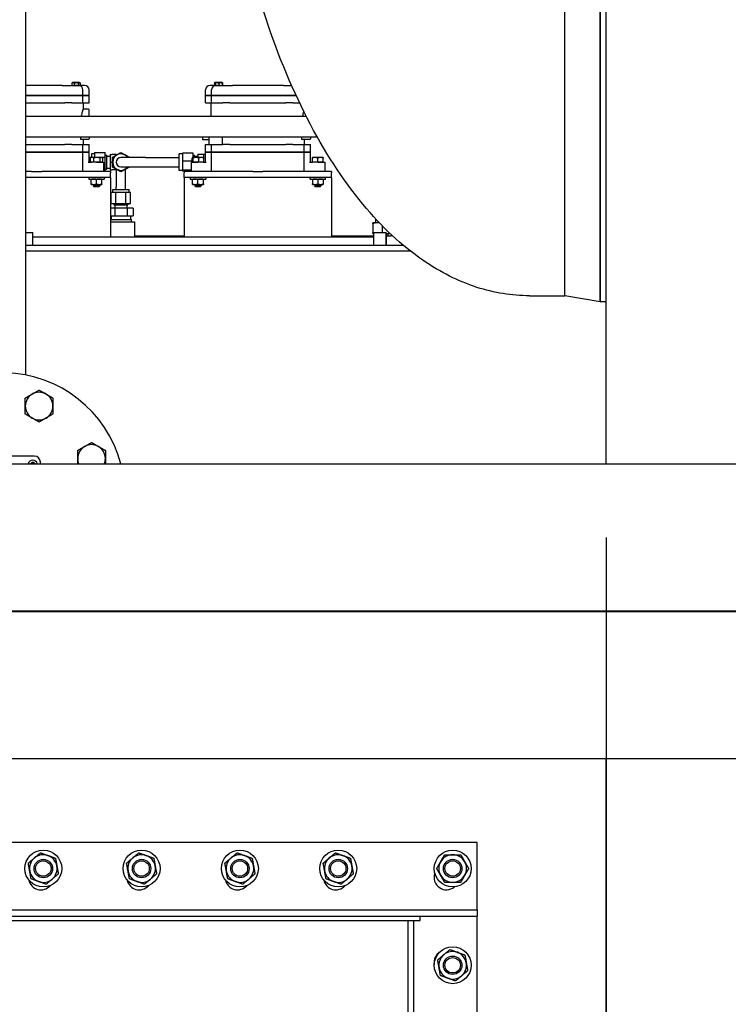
# Model space of a CAD drawing. Header units: inches. Extents: x 36 to 1719, y -84 to 1122.
# Tile 486 of 558: x 704 to 733, y 819 to 859. Entities that reach past the tile are written whole.
import ezdxf

# ---------------------------------------------------------------- set-up
doc = ezdxf.new("R2010")
doc.units = ezdxf.units.IN
doc.header["$LTSCALE"] = 48
doc.header["$MEASUREMENT"] = 0
doc.layers.add('Dimension (ANSI)', color=7, linetype='Continuous', lineweight=25)
doc.layers.add('Visible (ANSI)', color=7, linetype='Continuous', lineweight=30)
doc.styles.add('Note Text (ANSI)', font='tahoma.ttf')
doc.dimstyles.new('Architectural (ANSI)', dxfattribs={"dimscale": 48, "dimtxt": 0.125, "dimasz": 0.098425, "dimexe": 0.125, "dimexo": 0.0625, "dimgap": 0.031496, "dimtad": 0, "dimtih": 1, "dimtoh": 1, "dimdec": 4, "dimrnd": 1e-08, "dimzin": 3, "dimdsep": 46, "dimlunit": 4, "dimtxsty": 'Note Text (ANSI)', "dimcen": 0.09, "dimdle": 0.393701, "dimclrd": 256, "dimclre": 256, "dimclrt": 256, "dimadec": 0, "dimazin": 3, "dimtfac": 0.96, "dimtofl": 0, "dimtmove": 0, "dimatfit": 3, "dimfxl": 1, "dimfrac": 2, "dimtolj": 1, "dimtzin": 12, "dimlwd": -1, "dimlwe": -1, "dimarcsym": 0})

# ---------------------------------------------------------------- blocks, each defined once
blk = doc.blocks.new('*D15')
at = {"layer": 'Defpoints', "color": 0, "transparency": 16777216}
for p in [(1046.918, 854.671), (727.918, 840.715), (1046.918, 743.531)]:
    blk.add_point(p, dxfattribs=at)
at = {"layer": 'Dimension (ANSI)', "transparency": 16777216}
for p, q in [((1046.918, 851.671), (1046.918, 737.531)), ((727.918, 837.715), (727.918, 737.531)), ((732.642, 743.531), (854.572, 743.531)), ((1042.193, 743.531), (878.263, 743.531))]:
    blk.add_line(p, q, dxfattribs=at)
for points in [[(732.642, 744.318), (732.642, 742.743), (727.918, 743.531)], [(1042.193, 744.318), (1042.193, 742.743), (1046.918, 743.531)]]:
    blk.add_solid(points, dxfattribs=at)
at = {"layer": 'Dimension (ANSI)', "transparency": 16777216, "insert": (856.084, 746.656), "char_height": 6, "attachment_point": 1, "style": 'Note Text (ANSI)'}
blk.add_mtext('\\A1;26\'-7"', dxfattribs=at)
blk = doc.blocks.new('*D22')
at = {"layer": 'Defpoints', "color": 0, "transparency": 16777216}
for p in [(690.014, 1004.053), (597.741, 757.491), (727.918, 757.491)]:
    blk.add_point(p, dxfattribs=at)
at = {"layer": 'Dimension (ANSI)', "transparency": 16777216}
for p, q in [((687.014, 1004.053), (591.741, 1004.053)), ((597.741, 999.328), (597.741, 903.572)), ((597.741, 762.216), (597.741, 892.973)), ((724.918, 757.491), (591.741, 757.491))]:
    blk.add_line(p, q, dxfattribs=at)
for points in [[(596.953, 999.328), (598.528, 999.328), (597.741, 1004.053)], [(596.953, 762.216), (598.528, 762.216), (597.741, 757.491)]]:
    blk.add_solid(points, dxfattribs=at)
at = {"layer": 'Dimension (ANSI)', "transparency": 16777216, "insert": (577.782, 902.06), "char_height": 6, "attachment_point": 1, "style": 'Note Text (ANSI)'}
blk.add_mtext('\\A1;20\'-6 9/16"', dxfattribs=at)

msp = doc.modelspace()

# ---------------------------------------------------------------- linework, layer by layer
at = {"layer": 'Visible (ANSI)'}
for p, q in [((727.91768, 840.7154), (727.91768, 898.4914)), ((727.66966, 897.3039), (727.66966, 847.3039)), ((727.66966, 847.3039), (727.66966, 897.3039)), ((726.23253, 847.5539), (726.23253, 897.0539)), ((726.23253, 847.5539), (726.23253, 897.0539)), ((704.28321, 859.9239), (704.28321, 844.33282)), ((705.78105, 856.1164), (704.28321, 856.1164)), ((705.78105, 856.1164), (706.17762, 856.1164)), ((706.17762, 856.20794), (706.17762, 856.1164)), ((706.17762, 856.1164), (706.27254, 856.1164)), ((706.19956, 856.2304), (706.18389, 856.21473)), ((706.22508, 856.2304), (706.19956, 856.2304)), ((706.35609, 856.2304), (706.22508, 856.2304)), ((706.27254, 856.20794), (706.27254, 856.1164)), ((706.27254, 856.1164), (706.43963, 856.1164)), ((706.4497, 856.11604), (706.27937, 856.11604)), ((706.47571, 856.2304), (706.35609, 856.2304)), ((706.43963, 856.20794), (706.43963, 856.1164)), ((706.43963, 856.1164), (706.51179, 856.1164)), ((706.48985, 856.2304), (706.47571, 856.2304)), ((706.48985, 856.2304), (706.50552, 856.21473)), ((706.51179, 856.20794), (706.51179, 856.1164)), ((706.69018, 856.1164), (706.51179, 856.1164)), ((711.98939, 856.1164), (711.79518, 856.1164)), ((711.97358, 856.20794), (711.97358, 856.1164)), ((711.99507, 856.22995), (711.97985, 856.21473)), ((711.98939, 856.20794), (711.98939, 856.1164)), ((711.98939, 856.1164), (712.00253, 856.1164)), ((711.99552, 856.2304), (711.99507, 856.22995)), ((711.99596, 856.2304), (711.99552, 856.2304)), ((712.07817, 856.2304), (711.99596, 856.2304)), ((712.00253, 856.20794), (712.00253, 856.1164)), ((712.00253, 856.1164), (712.1538, 856.1164)), ((712.20599, 856.11604), (712.03566, 856.11604)), ((712.22287, 856.2304), (712.07817, 856.2304)), ((712.1538, 856.20794), (712.1538, 856.1164)), ((712.1538, 856.1164), (712.29193, 856.1164)), ((712.28581, 856.2304), (712.22287, 856.2304)), ((712.28581, 856.2304), (712.28625, 856.22995)), ((712.28625, 856.22995), (712.30147, 856.21473)), ((712.29193, 856.20794), (712.29193, 856.1164)), ((712.29193, 856.1164), (712.70432, 856.1164)), ((712.30774, 856.20794), (712.30774, 856.1164)), ((714.78105, 856.1164), (712.70432, 856.1164)), ((714.78105, 856.1164), (715.11102, 856.1164)), ((705.88102, 855.7094), (704.28321, 855.7094)), ((704.28321, 855.6994), (705.88102, 855.6994)), ((705.88102, 855.7094), (706.16986, 855.7094)), ((706.16986, 855.6994), (705.88102, 855.6994)), ((706.6257, 855.7094), (706.16986, 855.7094)), ((706.16986, 855.6994), (706.6257, 855.6994)), ((706.6157, 855.6994), (706.6257, 855.7094)), ((706.6257, 855.7094), (706.6257, 855.9289)), ((706.87768, 855.7094), (706.6257, 855.7094)), ((706.6257, 855.6994), (706.87768, 855.6994)), ((706.6257, 855.3999), (706.6257, 855.6994)), ((706.86768, 855.6994), (706.87768, 855.7094)), ((706.87768, 855.7094), (706.87768, 855.9289)), ((706.87768, 855.3999), (706.87768, 855.6994)), ((711.60768, 855.7094), (711.60768, 855.9289)), ((711.85966, 855.7094), (711.60768, 855.7094)), ((711.61768, 855.6994), (711.60768, 855.7094)), ((711.60768, 855.6994), (711.85966, 855.6994)), ((711.60768, 855.3999), (711.60768, 855.6994)), ((711.85966, 855.7094), (711.85966, 855.9289)), ((712.3155, 855.7094), (711.85966, 855.7094)), ((711.86966, 855.6994), (711.85966, 855.7094)), ((711.85966, 855.6994), (712.3155, 855.6994)), ((711.85966, 855.3999), (711.85966, 855.6994)), ((712.3155, 855.7094), (712.60435, 855.7094)), ((712.60435, 855.6994), (712.3155, 855.6994)), ((714.88102, 855.7094), (712.60435, 855.7094)), ((712.60435, 855.6994), (714.88102, 855.6994)), ((714.88102, 855.7094), (715.16986, 855.7094)), ((715.16986, 855.6994), (714.88102, 855.6994)), ((715.29475, 855.7094), (715.16986, 855.7094)), ((715.16986, 855.6994), (715.29937, 855.6994)), ((704.28321, 855.3999), (705.88102, 855.3999)), ((706.16986, 855.3999), (705.88102, 855.3999)), ((706.16986, 855.3999), (706.6257, 855.3999)), ((706.6257, 855.3999), (706.87768, 855.3999)), ((706.64018, 855.1484), (706.64018, 855.3999)), ((711.60768, 855.3999), (711.85966, 855.3999)), ((711.84518, 854.8439), (711.84518, 855.3999)), ((711.85966, 855.3999), (712.3155, 855.3999)), ((712.60435, 855.3999), (712.3155, 855.3999)), ((712.60435, 855.3999), (714.88102, 855.3999)), ((715.16986, 855.3999), (714.88102, 855.3999)), ((715.16986, 855.3999), (715.44011, 855.3999)), ((715.71428, 854.8439), (704.28321, 854.8439)), ((706.84638, 855.1484), (706.64018, 855.1484)), ((706.87768, 854.8439), (706.87768, 855.1171)), ((716.16353, 854.0039), (704.28321, 854.0039)), ((706.5343, 853.9132), (706.5343, 854.0039)), ((706.87768, 854.0039), (706.87768, 853.9445)), ((711.49468, 854.0039), (711.49468, 853.89765)), ((711.74268, 854.0039), (711.74268, 853.7054)), ((712.29042, 854.0039), (712.29042, 853.7054)), ((715.5343, 853.9132), (715.5343, 854.0039)), ((715.87768, 854.0039), (715.87768, 853.9445)), ((704.28321, 853.7054), (705.88102, 853.7054)), ((706.16986, 853.7054), (705.88102, 853.7054)), ((706.16986, 853.7054), (706.6257, 853.7054)), ((706.84638, 853.9132), (706.5343, 853.9132)), ((706.6257, 853.7054), (706.87768, 853.7054)), ((706.6257, 853.4024), (706.6257, 853.7054)), ((706.64018, 853.7054), (706.64018, 853.9132)), ((706.87768, 853.4024), (706.87768, 853.7054)), ((711.74268, 853.89765), (711.49468, 853.89765)), ((711.60768, 853.7054), (711.74268, 853.7054)), ((711.60768, 853.4024), (711.60768, 853.7054)), ((711.74268, 853.7054), (711.85966, 853.7054)), ((711.85966, 853.7054), (712.3155, 853.7054)), ((711.85966, 853.4024), (711.85966, 853.7054)), ((712.60435, 853.7054), (712.3155, 853.7054)), ((712.60435, 853.7054), (714.88102, 853.7054)), ((715.16986, 853.7054), (714.88102, 853.7054)), ((715.16986, 853.7054), (715.6257, 853.7054)), ((715.84638, 853.9132), (715.5343, 853.9132)), ((715.6257, 853.7054), (715.87768, 853.7054)), ((715.6257, 853.4024), (715.6257, 853.7054)), ((715.64018, 853.7054), (715.64018, 853.9132)), ((715.87768, 853.4024), (715.87768, 853.7054)), ((705.88102, 853.4024), (704.28321, 853.4024)), ((704.28321, 853.3924), (705.88102, 853.3924)), ((705.88102, 853.4024), (706.16986, 853.4024)), ((706.16986, 853.3924), (705.88102, 853.3924)), ((706.6257, 853.4024), (706.16986, 853.4024)), ((706.16986, 853.3924), (706.6257, 853.3924)), ((706.6157, 853.3924), (706.6257, 853.4024)), ((706.87768, 853.4024), (706.6257, 853.4024)), ((706.6257, 853.3924), (706.87768, 853.3924)), ((706.6257, 852.6164), (706.6257, 853.3924)), ((706.86768, 853.3924), (706.87768, 853.4024)), ((706.87768, 852.9914), (706.87768, 853.3924)), ((706.96031, 853.1789), (706.87768, 853.1789)), ((706.96118, 853.1794), (706.93575, 853.16472)), ((706.99784, 853.1794), (706.96118, 853.1794)), ((706.96768, 853.3254), (706.96768, 853.1794)), ((707.09367, 853.3254), (706.96768, 853.3254)), ((707.19406, 853.1794), (706.99784, 853.1794)), ((707.09367, 853.38861), (707.09367, 853.19001)), ((707.09367, 853.38861), (707.53068, 853.38861)), ((707.09367, 853.19001), (707.09367, 853.1794)), ((707.09367, 853.19001), (707.53068, 853.19001)), ((707.3764, 853.1794), (707.19406, 853.1794)), ((707.39918, 853.1794), (707.3764, 853.1794)), ((707.39918, 853.1794), (707.42461, 853.16472)), ((707.53068, 853.19001), (707.53068, 853.38861)), ((707.53068, 853.272), (707.58973, 853.272)), ((707.53068, 852.79279), (707.53068, 853.19001)), ((707.58973, 852.7108), (707.58973, 853.272)), ((707.58973, 853.2389), (707.72752, 853.2389)), ((707.72752, 853.304), (707.79688, 853.304)), ((707.72752, 853.304), (707.72752, 852.9914)), ((707.9872, 853.304), (707.79688, 853.304)), ((707.82368, 853.19001), (708.16768, 853.38861)), ((707.82368, 852.79279), (707.82368, 853.19001)), ((707.97025, 853.27462), (707.9872, 853.304)), ((707.9872, 853.304), (708.02112, 853.304)), ((708.16768, 853.38861), (708.51168, 853.19001)), ((709.16768, 853.1789), (708.16768, 853.1789)), ((708.31425, 853.304), (708.34816, 853.304)), ((708.34816, 853.304), (708.36512, 853.27462)), ((708.51168, 853.19001), (708.51168, 853.1789)), ((709.16768, 853.1789), (710.54268, 853.1789)), ((710.54268, 852.6574), (710.54268, 853.3254)), ((710.66867, 853.3254), (710.54268, 853.3254)), ((711.10568, 853.35319), (710.66867, 853.35319)), ((710.66867, 853.35319), (710.66867, 853.0303)), ((711.08618, 853.1794), (711.08366, 853.17795)), ((711.08867, 853.1794), (711.08618, 853.1794)), ((711.22544, 853.1794), (711.08867, 853.1794)), ((711.10568, 853.1794), (711.10568, 853.35319)), ((711.10568, 853.272), (711.16473, 853.272)), ((711.16473, 853.1794), (711.16473, 853.272)), ((711.16473, 853.2389), (711.30252, 853.2389)), ((711.44196, 853.1794), (711.22544, 853.1794)), ((711.30252, 853.32006), (711.54268, 853.32006)), ((711.30252, 853.32006), (711.30252, 853.1794)), ((711.52418, 853.1794), (711.44196, 853.1794)), ((711.52418, 853.1794), (711.5267, 853.17795)), ((711.54268, 853.02674), (711.54268, 853.32006)), ((711.60768, 853.3039), (711.54268, 853.3039)), ((711.85966, 853.4024), (711.60768, 853.4024)), ((711.61768, 853.3924), (711.60768, 853.4024)), ((711.60768, 853.3924), (711.85966, 853.3924)), ((711.60768, 852.9914), (711.60768, 853.3924)), ((712.3155, 853.4024), (711.85966, 853.4024)), ((711.86966, 853.3924), (711.85966, 853.4024)), ((711.85966, 853.3924), (712.3155, 853.3924)), ((711.85966, 852.6164), (711.85966, 853.3924)), ((712.3155, 853.4024), (712.60435, 853.4024)), ((712.60435, 853.3924), (712.3155, 853.3924)), ((714.88102, 853.4024), (712.60435, 853.4024)), ((712.60435, 853.3924), (714.88102, 853.3924)), ((714.88102, 853.4024), (715.16986, 853.4024)), ((715.16986, 853.3924), (714.88102, 853.3924)), ((715.6257, 853.4024), (715.16986, 853.4024)), ((715.16986, 853.3924), (715.6257, 853.3924)), ((715.6157, 853.3924), (715.6257, 853.4024)), ((715.87768, 853.4024), (715.6257, 853.4024)), ((715.6257, 853.3924), (715.87768, 853.3924)), ((715.6257, 852.6164), (715.6257, 853.3924)), ((715.86768, 853.3924), (715.87768, 853.4024)), ((715.87768, 852.9914), (715.87768, 853.3924)), ((716.07068, 853.1794), (715.96118, 853.1794)), ((716.28968, 853.1794), (716.07068, 853.1794)), ((716.39918, 853.1794), (716.28968, 853.1794)), ((706.8429, 852.9914), (706.96586, 852.9914)), ((706.92781, 852.9914), (706.92781, 853.15984)), ((706.99784, 852.9914), (706.92781, 852.9914)), ((706.96118, 852.9914), (706.96118, 852.9914)), ((707.18018, 852.9914), (706.96586, 852.9914)), ((707.06787, 852.9914), (706.99784, 852.9914)), ((707.06787, 852.9914), (707.06787, 853.15984)), ((707.19406, 852.9914), (707.06787, 852.9914)), ((707.18018, 852.9914), (707.46148, 852.9914)), ((707.32024, 852.9914), (707.19406, 852.9914)), ((707.32024, 852.9914), (707.32024, 853.15984)), ((707.3764, 852.9914), (707.32024, 852.9914)), ((707.43255, 852.9914), (707.3764, 852.9914)), ((707.39918, 852.9914), (707.39918, 852.9914)), ((707.43255, 852.9914), (707.43255, 853.15984)), ((707.46148, 852.9914), (707.46148, 852.6164)), ((707.46148, 852.79279), (707.53068, 852.79279)), ((707.53068, 852.6164), (707.53068, 852.79279)), ((707.72752, 852.9914), (707.72752, 852.6788)), ((707.72752, 852.9914), (707.79688, 852.9914)), ((707.80672, 852.9914), (707.79688, 852.9914)), ((707.80672, 852.9914), (707.82368, 853.02077)), ((707.82368, 852.96203), (707.80672, 852.9914)), ((708.16768, 852.59418), (707.82368, 852.79279)), ((708.16768, 852.8039), (709.16768, 852.8039)), ((708.51168, 852.79279), (708.16768, 852.59418)), ((708.51168, 852.8039), (708.51168, 852.79279)), ((709.16768, 852.8039), (710.54268, 852.8039)), ((711.06966, 853.0303), (710.66867, 853.0303)), ((710.66867, 853.0303), (710.66867, 852.6685)), ((711.02388, 852.9914), (711.30518, 852.9914)), ((711.02388, 852.9914), (711.02388, 852.6164)), ((711.06966, 852.9914), (711.06966, 853.15984)), ((711.08867, 852.9914), (711.06966, 852.9914)), ((711.08618, 852.9914), (711.08618, 852.9914)), ((711.10768, 852.9914), (711.08867, 852.9914)), ((711.10768, 852.9914), (711.10768, 853.15984)), ((711.22544, 852.9914), (711.10768, 852.9914)), ((711.34321, 852.9914), (711.22544, 852.9914)), ((711.5195, 852.9914), (711.30518, 852.9914)), ((711.34321, 852.9914), (711.34321, 853.15984)), ((711.44196, 852.9914), (711.34321, 852.9914)), ((711.5407, 852.9914), (711.44196, 852.9914)), ((711.5195, 852.9914), (711.64247, 852.9914)), ((711.52418, 852.9914), (711.52418, 852.9914)), ((711.5407, 852.9914), (711.5407, 853.15984)), ((711.5407, 853.02674), (711.54268, 853.02674)), ((711.54268, 852.9914), (711.54268, 853.02674)), ((715.8429, 852.9914), (715.96586, 852.9914)), ((715.96118, 852.9914), (715.96118, 853.15984)), ((716.07068, 852.9914), (715.96118, 852.9914)), ((715.96118, 852.9914), (715.96118, 852.9914)), ((716.18018, 852.9914), (715.96586, 852.9914)), ((716.18018, 852.9914), (716.07068, 852.9914)), ((716.18018, 852.9914), (716.18018, 853.15984)), ((716.18018, 852.9914), (716.46148, 852.9914)), ((716.28968, 852.9914), (716.18018, 852.9914)), ((716.39918, 852.9914), (716.28968, 852.9914)), ((716.39918, 852.9914), (716.39918, 853.15984)), ((716.39918, 852.9914), (716.39918, 852.9914)), ((716.46148, 852.9914), (716.46148, 852.6164)), ((704.53628, 852.6164), (704.28321, 852.6164)), ((707.74268, 852.3664), (704.28321, 852.3664)), ((704.53628, 852.6164), (704.94908, 852.6164)), ((707.74268, 852.6164), (704.94908, 852.6164)), ((706.86768, 852.3664), (706.86768, 852.3039)), ((707.49268, 852.3664), (707.49268, 852.3039)), ((707.53068, 852.7108), (707.58973, 852.7108)), ((707.58973, 852.7439), (707.72752, 852.7439)), ((707.72752, 852.6788), (707.79688, 852.6788)), ((707.74268, 852.6164), (707.74268, 852.5564)), ((707.74268, 852.3664), (707.74268, 852.5564)), ((707.74268, 852.3664), (707.74268, 851.9864)), ((707.9872, 852.6788), (707.79688, 852.6788)), ((707.9872, 852.6788), (707.97025, 852.70817)), ((707.98018, 852.6788), (707.98018, 851.9914)), ((708.02112, 852.6788), (707.9872, 852.6788)), ((708.34816, 852.6788), (708.31425, 852.6788)), ((708.36512, 852.70817), (708.34816, 852.6788)), ((708.35518, 851.9914), (708.35518, 852.69096)), ((710.66867, 852.6574), (710.54268, 852.6574)), ((711.02388, 852.6685), (710.66867, 852.6685)), ((710.66867, 852.6685), (710.66867, 852.6296)), ((711.02388, 852.6296), (710.66867, 852.6296)), ((713.53628, 852.6164), (710.74268, 852.6164)), ((710.74268, 852.6164), (710.74268, 852.5564)), ((710.74268, 852.3664), (710.74268, 852.5564)), ((716.74268, 852.3664), (710.74268, 852.3664)), ((710.74268, 852.3664), (710.74268, 851.9864)), ((710.99268, 852.3664), (710.99268, 852.3039)), ((711.61768, 852.3664), (711.61768, 852.3039)), ((713.53628, 852.6164), (713.94908, 852.6164)), ((716.74268, 852.6164), (713.94908, 852.6164)), ((715.86768, 852.3039), (715.86768, 852.3664)), ((716.49268, 852.3039), (716.49268, 852.3664)), ((716.74268, 852.6164), (716.74268, 852.5564)), ((716.74268, 852.3664), (716.74268, 852.5564)), ((716.74268, 852.3664), (716.74268, 851.9864)), ((706.86768, 852.3039), (707.49268, 852.3039)), ((706.96143, 852.10444), (706.96143, 852.28436)), ((706.96143, 852.0849), (707.07081, 852.0849)), ((707.05518, 852.0849), (707.05518, 852.02115)), ((707.05518, 852.02115), (707.30518, 852.02115)), ((707.08585, 851.9914), (707.05518, 852.02115)), ((707.07081, 852.0849), (707.28956, 852.0849)), ((707.27451, 851.9914), (707.08585, 851.9914)), ((707.18018, 852.10444), (707.18018, 852.28436)), ((707.27451, 851.9914), (707.30518, 852.02115)), ((707.28956, 852.0849), (707.39893, 852.0849)), ((707.30518, 852.0849), (707.30518, 852.02115)), ((707.39893, 852.10444), (707.39893, 852.28436)), ((707.74268, 851.9864), (707.74268, 849.9489)), ((707.98018, 851.8764), (707.98018, 851.9914)), ((708.35518, 851.8764), (708.35518, 851.9914)), ((710.74268, 851.9864), (710.74268, 849.9489)), ((710.99268, 852.3039), (711.61768, 852.3039)), ((711.08643, 852.10444), (711.08643, 852.28436)), ((711.08643, 852.0849), (711.19581, 852.0849)), ((711.18018, 852.0849), (711.18018, 852.02115)), ((711.18018, 852.02115), (711.43018, 852.02115)), ((711.21085, 851.9914), (711.18018, 852.02115)), ((711.19581, 852.0849), (711.41456, 852.0849)), ((711.39951, 851.9914), (711.21085, 851.9914)), ((711.30518, 852.10444), (711.30518, 852.28436)), ((711.39951, 851.9914), (711.43018, 852.02115)), ((711.41456, 852.0849), (711.52393, 852.0849)), ((711.43018, 852.0849), (711.43018, 852.02115)), ((711.52393, 852.10444), (711.52393, 852.28436)), ((715.86768, 852.3039), (716.49268, 852.3039)), ((715.96143, 852.28436), (715.96143, 852.10444)), ((715.96143, 852.0849), (716.07081, 852.0849)), ((716.05518, 852.0849), (716.05518, 852.02115)), ((716.05518, 852.02115), (716.30518, 852.02115)), ((716.08585, 851.9914), (716.05518, 852.02115)), ((716.07081, 852.0849), (716.28956, 852.0849)), ((716.27451, 851.9914), (716.08585, 851.9914)), ((716.18018, 852.28436), (716.18018, 852.10444)), ((716.27451, 851.9914), (716.30518, 852.02115)), ((716.28956, 852.0849), (716.39893, 852.0849)), ((716.30518, 852.0849), (716.30518, 852.02115)), ((716.39893, 852.28436), (716.39893, 852.10444)), ((716.74268, 851.9864), (716.74268, 849.9489)), ((707.77046, 851.3134), (707.77046, 851.75041)), ((707.96907, 851.75041), (707.77046, 851.75041)), ((707.83368, 851.8764), (708.50168, 851.8764)), ((707.83368, 851.75041), (707.83368, 851.8764)), ((707.96907, 851.3134), (707.96907, 851.75041)), ((708.36629, 851.75041), (707.96907, 851.75041)), ((708.5649, 851.75041), (708.36629, 851.75041)), ((708.36629, 851.3134), (708.36629, 851.75041)), ((708.50168, 851.75041), (708.50168, 851.8764)), ((708.5649, 851.3134), (708.5649, 851.75041)), ((707.77046, 851.3134), (707.96907, 851.3134)), ((707.88708, 851.3134), (707.88708, 851.25435)), ((707.88708, 851.25435), (708.44828, 851.25435)), ((707.92018, 851.25435), (707.92018, 851.11656)), ((707.96907, 851.3134), (708.36629, 851.3134)), ((708.36629, 851.3134), (708.5649, 851.3134)), ((708.41518, 851.25435), (708.41518, 851.11656)), ((708.44828, 851.3134), (708.44828, 851.25435)), ((707.91509, 851.11656), (707.74268, 851.11656)), ((707.74268, 850.8064), (707.91509, 850.8064)), ((707.77118, 850.8064), (707.77118, 850.6634)), ((707.91509, 851.11656), (707.91509, 850.8064)), ((708.42027, 851.11656), (707.91509, 851.11656)), ((707.91509, 850.8064), (708.42027, 850.8064)), ((708.42027, 851.11656), (708.42027, 850.8064)), ((708.67286, 851.11656), (708.42027, 851.11656)), ((708.42027, 850.8064), (708.67286, 850.8064)), ((708.56418, 850.8064), (708.56418, 850.6634)), ((708.67286, 851.11656), (708.67286, 850.8064)), ((707.74268, 850.6634), (708.59691, 850.6634)), ((707.74268, 850.5564), (708.72768, 850.5564)), ((708.59356, 850.5564), (708.59691, 850.6634)), ((708.72768, 850.5564), (708.72768, 849.9489)), ((718.60518, 850.5232), (718.41768, 850.5232)), ((718.41768, 850.4897), (718.41768, 850.11869)), ((718.54268, 850.5232), (718.54268, 850.67434)), ((718.68484, 850.5232), (718.60518, 850.5232)), ((718.79268, 850.41159), (718.79268, 850.1244)), ((704.28321, 850.1244), (704.58321, 850.1244)), ((704.58321, 849.6164), (704.58321, 850.1244)), ((708.72768, 849.9914), (710.74268, 849.9914)), ((716.74268, 849.9914), (718.46321, 849.9914)), ((718.41768, 850.0852), (718.46321, 850.0852)), ((718.46321, 849.6164), (718.46321, 850.1244)), ((718.46321, 850.1244), (718.96321, 850.1244)), ((718.96321, 849.6164), (718.96321, 850.1244)), ((718.97721, 849.9749), (718.96321, 850.1244)), ((718.96688, 850.0852), (718.98018, 850.0852)), ((718.97566, 849.9914), (719.16221, 849.9914)), ((718.97721, 849.6164), (718.97721, 849.9749)), ((719.16221, 849.9749), (718.97721, 849.9749)), ((718.98018, 850.0852), (719.12353, 850.0852)), ((719.01271, 850.1739), (719.01271, 850.19189)), ((719.0312, 850.1739), (719.01271, 850.1739)), ((719.03318, 850.17198), (719.01271, 850.1739)), ((719.04268, 849.9914), (719.04268, 850.0852)), ((719.16221, 850.04859), (719.16221, 849.9749)), ((704.28321, 849.6164), (719.64645, 849.6164)), ((704.58321, 849.9489), (718.46321, 849.9489)), ((719.95388, 849.3664), (704.28321, 849.3664)), ((724.79268, 847.5539), (726.23253, 847.5539)), ((727.66966, 847.3039), (726.23253, 847.5539)), ((727.91768, 847.3039), (727.66966, 847.3039)), ((704.64571, 841.0239), (702.02071, 841.0239)), ((704.89571, 840.7154), (704.89571, 840.7739)), ((700.34068, 840.7154), (761.35418, 840.7154)), ((700.34068, 834.7279), (761.35418, 834.7279)), ((700.34068, 834.7029), (761.35418, 834.7029)), ((700.34068, 828.7154), (761.35418, 828.7154)), ((727.91768, 757.4914), (727.91768, 828.7154)), ((722.66138, 825.3039), (690.77818, 825.3039)), ((722.66138, 822.5539), (722.66138, 825.3039)), ((702.02818, 822.5539), (722.66138, 822.5539)), ((722.66138, 822.5539), (722.66138, 822.3039)), ((684.34068, 822.3039), (720.22178, 822.3039)), ((684.34068, 822.1246), (720.22178, 822.1246)), ((719.84068, 822.1246), (719.84068, 798.3582)), ((720.09068, 798.3582), (720.09068, 822.1246)), ((720.22178, 822.3039), (720.34068, 822.3039)), ((720.22178, 822.1246), (720.34068, 822.1246)), ((720.34068, 822.1246), (720.34068, 822.3039)), ((720.34068, 822.3039), (722.66138, 822.3039)), ((722.66138, 798.1789), (722.66138, 822.3039))]:
    msp.add_line(p, q, dxfattribs=at)
for centre, radius in [((705.01143, 824.2414), 0.75), ((709.01143, 824.2414), 0.75), ((713.01143, 824.2414), 0.75), ((717.01143, 824.2414), 0.75), ((721.66768, 824.2414), 0.75), ((705.01143, 824.2414), 0.37513), ((705.01143, 824.2414), 0.375), ((705.01143, 824.2414), 0.31366), ((709.01143, 824.2414), 0.37513), ((709.01143, 824.2414), 0.375), ((709.01143, 824.2414), 0.31366), ((713.01143, 824.2414), 0.37513), ((713.01143, 824.2414), 0.375), ((713.01143, 824.2414), 0.31366), ((717.01143, 824.2414), 0.37513), ((717.01143, 824.2414), 0.375), ((717.01143, 824.2414), 0.31366), ((721.66768, 824.2414), 0.37513), ((721.66768, 824.2414), 0.375), ((721.66768, 824.2414), 0.31366), ((721.66768, 820.3039), 0.75), ((721.66768, 820.3039), 0.37513), ((721.66768, 820.3039), 0.375), ((721.66768, 820.3039), 0.31366)]:
    msp.add_circle(centre, radius, dxfattribs=at)
for centre, radius, start, end in [((706.4382, 855.9289), 0.1875, 0, 86.483652), ((706.69018, 855.9289), 0.1875, 0, 90), ((711.79518, 855.9289), 0.1875, 90, 180), ((712.04716, 855.9289), 0.1875, 93.516348, 180), ((706.84638, 855.1171), 0.0313, 0, 90), ((706.84638, 853.9445), 0.0313, 270, 0), ((715.84638, 853.9445), 0.0313, 270, 0), ((708.16768, 852.9914), 0.334, 34.151097, 325.848903), ((708.16768, 852.9914), 0.1875, 90, 270), ((703.33321, 839.4239), 5, 14.969214, 162.04319), ((704.84098, 843.06398), 0.5625, 120, 180), ((704.84098, 843.06398), 0.5625, 60, 120), ((704.84098, 843.06398), 0.5625, 0, 60), ((704.84098, 843.06398), 0.5625, 180, 240), ((704.84098, 843.06398), 0.5625, 300, 0), ((704.84098, 843.06398), 0.5625, 240, 300), ((706.97329, 840.93167), 0.5625, 120, 180), ((706.97329, 840.93167), 0.5625, 60, 120), ((706.97329, 840.93167), 0.5625, 0, 60), ((704.58321, 840.6739), 0.1875, 12.787358, 167.212642), ((704.58321, 840.6739), 0.1005, 24.389361, 155.610639), ((704.58321, 840.6739), 0.078, 32.144157, 147.855843), ((704.64571, 840.7739), 0.25, 0, 90), ((706.97329, 840.93167), 0.5625, 180, 202.611762), ((706.97329, 840.93167), 0.5625, 337.388238, 0), ((705.01143, 824.2414), 0.5625, 70.16068, 130.16068), ((705.01143, 824.2414), 0.5625, 10.16068, 70.16068), ((709.01143, 824.2414), 0.5625, 70.16068, 130.16068), ((709.01143, 824.2414), 0.5625, 10.16068, 70.16068), ((713.01143, 824.2414), 0.5625, 70.16068, 130.16068), ((713.01143, 824.2414), 0.5625, 10.16068, 70.16068), ((717.01143, 824.2414), 0.5625, 70.16068, 130.16068), ((717.01143, 824.2414), 0.5625, 10.16068, 70.16068), ((721.66768, 824.2414), 0.5625, 90, 150), ((721.66768, 824.2414), 0.5625, 30, 90), ((705.01143, 824.2414), 0.5625, 130.16068, 190.16068), ((705.01143, 824.2414), 0.5625, 310.16068, 10.16068), ((709.01143, 824.2414), 0.5625, 130.16068, 190.16068), ((709.01143, 824.2414), 0.5625, 310.16068, 10.16068), ((713.01143, 824.2414), 0.5625, 130.16068, 190.16068), ((713.01143, 824.2414), 0.5625, 310.16068, 10.16068), ((717.01143, 824.2414), 0.5625, 130.16068, 190.16068), ((717.01143, 824.2414), 0.5625, 310.16068, 10.16068), ((721.66768, 824.2414), 0.5625, 150, 210), ((721.66768, 824.2414), 0.5625, 330, 30), ((705.01143, 824.2414), 0.5625, 190.16068, 250.16068), ((709.01143, 824.2414), 0.5625, 190.16068, 250.16068), ((713.01143, 824.2414), 0.5625, 190.16068, 250.16068), ((717.01143, 824.2414), 0.5625, 190.16068, 250.16068), ((721.41138, 823.8746), 0.5, 159.58663, 310.525835), ((721.66768, 824.2414), 0.5625, 210, 270), ((721.66768, 824.2414), 0.5625, 270, 330), ((704.91138, 823.8746), 0.5, 190.957531, 318.528266), ((705.01143, 824.2414), 0.5625, 250.16068, 310.16068), ((708.91138, 823.8746), 0.5, 190.957531, 318.528266), ((709.01143, 824.2414), 0.5625, 250.16068, 310.16068), ((712.91138, 823.8746), 0.5, 190.957531, 318.528266), ((713.01143, 824.2414), 0.5625, 250.16068, 310.16068), ((716.91138, 823.8746), 0.5, 190.957531, 318.528266), ((717.01143, 824.2414), 0.5625, 250.16068, 310.16068), ((721.41138, 820.4207), 0.5, 121.377717, 189.62326), ((721.66768, 820.3039), 0.5625, 130.16068, 190.16068), ((721.66768, 820.3039), 0.5625, 70.16068, 130.16068), ((721.66768, 820.3039), 0.5625, 10.16068, 70.16068), ((721.66768, 820.3039), 0.5625, 310.16068, 10.16068), ((721.66768, 820.3039), 0.5625, 190.16068, 250.16068), ((721.66768, 820.3039), 0.5625, 250.16068, 310.16068)]:
    msp.add_arc(centre, radius, start, end, dxfattribs=at)
for points, knots in [([(724.79268, 847.5539), (724.07374, 847.5539), (723.35519, 847.6696), (721.89767, 848.13931), (721.16163, 848.51045), (719.59336, 849.59147), (718.77623, 850.35861), (717.18896, 852.2738), (716.42915, 853.45016), (715.07053, 856.09844), (714.47187, 857.57046), (713.78787, 859.71161), (713.62122, 860.28301), (713.46651, 860.8664)], [0, 0, 0, 0, 0.15976447, 0.15976447, 0.33190344, 0.33190344, 0.54283806, 0.54283806, 0.77254656, 0.77254656, 1.00225505, 1.00225505, 1.08314503, 1.08314503, 1.08314503, 1.08314503]), ([(706.25128, 856.1164), (706.25162, 856.1164), (706.25197, 856.1164), (706.25584, 856.11637), (706.26005, 856.11626), (706.26838, 856.11611), (706.27219, 856.11607), (706.27729, 856.11605), (706.27832, 856.11604), (706.27937, 856.11604)], [0.5508996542, 0.5508996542, 0.5508996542, 0.5508996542, 0.5546878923, 0.5546878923, 0.5922976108, 0.5922976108, 0.6194900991, 0.6194900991, 0.6262353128, 0.6262353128, 0.6262353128, 0.6262353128]), ([(706.4269, 856.11604), (706.42461, 856.11605), (706.42217, 856.11606), (706.41534, 856.11613), (706.41071, 856.11621), (706.40158, 856.11635), (706.39719, 856.1164), (706.39263, 856.1164)], [0.6262353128, 0.6262353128, 0.6262353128, 0.6262353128, 0.6447699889, 0.6447699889, 0.6752607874, 0.6752607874, 0.7010052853, 0.7010052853, 0.7010052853, 0.7010052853]), ([(712.09273, 856.1164), (712.09207, 856.1164), (712.09141, 856.1164), (712.08423, 856.11637), (712.07809, 856.11626), (712.06835, 856.11611), (712.06453, 856.11607), (712.06015, 856.11605), (712.05929, 856.11604), (712.05846, 856.11604)], [0.5508996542, 0.5508996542, 0.5508996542, 0.5508996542, 0.5546878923, 0.5546878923, 0.5922976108, 0.5922976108, 0.6194900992, 0.6194900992, 0.6262353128, 0.6262353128, 0.6262353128, 0.6262353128]), ([(712.20599, 856.11604), (712.20887, 856.11605), (712.21163, 856.11606), (712.21859, 856.11613), (712.22254, 856.11621), (712.22907, 856.11635), (712.23174, 856.1164), (712.23408, 856.1164)], [0.6262353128, 0.6262353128, 0.6262353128, 0.6262353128, 0.644769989, 0.644769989, 0.6752607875, 0.6752607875, 0.7010052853, 0.7010052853, 0.7010052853, 0.7010052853]), ([(706.56274, 854.84389), (706.56446, 854.85366), (706.56622, 854.86324), (706.57451, 854.90658), (706.58139, 854.93775), (706.5946, 854.99291), (706.60141, 855.01884), (706.61413, 855.06462), (706.62004, 855.08449), (706.62985, 855.11648), (706.63374, 855.12862), (706.63891, 855.14458), (706.64018, 855.1484), (706.64018, 855.1484)], [-8.82475816, -8.82475816, -8.82475816, -8.82475816, -8.7416591, -8.7416591, -8.44014922, -8.44014922, -8.1387723, -8.1387723, -7.83739539, -7.83739539, -7.53601848, -7.53601848, -7.23464156, -7.23464156, -7.23464156, -7.23464156]), ([(715.56274, 854.84389), (715.56446, 854.85366), (715.56622, 854.86324), (715.57451, 854.90658), (715.58139, 854.93775), (715.5946, 854.99291), (715.60141, 855.01884), (715.60861, 855.04477), (715.60945, 855.04776), (715.61028, 855.05069)], [-8.824758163, -8.824758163, -8.824758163, -8.824758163, -8.7416591, -8.7416591, -8.440149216, -8.440149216, -8.138772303, -8.138772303, -8.098764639, -8.098764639, -8.098764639, -8.098764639])]:
    msp.add_open_spline(points, degree=3, knots=knots, dxfattribs=at)
for points, weights in [([(706.17762, 856.20794), (706.20306, 856.2304), (706.22508, 856.2304)], [1.41860558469, 1.52833510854, 1.52833510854]), ([(706.18389, 856.21473), (706.18082, 856.21166), (706.17762, 856.20794)], [1.45007010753, 1.43566374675, 1.41860558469]), ([(706.22508, 856.2304), (706.24711, 856.2304), (706.27254, 856.20794)], [1.52833510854, 1.52833510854, 1.41860558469]), ([(706.27254, 856.20794), (706.31731, 856.2304), (706.35609, 856.2304)], [1.41860558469, 1.52833510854, 1.52833510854]), ([(706.35609, 856.2304), (706.39486, 856.2304), (706.43963, 856.20794)], [1.52833510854, 1.52833510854, 1.41860558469]), ([(706.43963, 856.20794), (706.45896, 856.2304), (706.47571, 856.2304)], [1.41860558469, 1.52833510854, 1.52833510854]), ([(706.47571, 856.2304), (706.49245, 856.2304), (706.51179, 856.20794)], [1.52833510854, 1.52833510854, 1.41860558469]), ([(711.97358, 856.20794), (711.98314, 856.21639), (711.99193, 856.22157)], [1.41860558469, 1.45797452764, 1.48321861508]), ([(711.97985, 856.21473), (711.97678, 856.21166), (711.97358, 856.20794)], [1.45007010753, 1.43566374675, 1.41860558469]), ([(711.98939, 856.20794), (711.99291, 856.2304), (711.99596, 856.2304)], [1.41860558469, 1.52833510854, 1.52833510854]), ([(711.99596, 856.2304), (711.99901, 856.2304), (712.00253, 856.20794)], [1.52833510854, 1.52833510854, 1.41860558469]), ([(712.00253, 856.20794), (712.04307, 856.2304), (712.07817, 856.2304)], [1.41860558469, 1.52833510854, 1.52833510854]), ([(712.07817, 856.2304), (712.11327, 856.2304), (712.1538, 856.20794)], [1.52833510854, 1.52833510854, 1.41860558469]), ([(712.1538, 856.20794), (712.19082, 856.2304), (712.22287, 856.2304)], [1.41860558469, 1.52833510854, 1.52833510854]), ([(712.22287, 856.2304), (712.25492, 856.2304), (712.29193, 856.20794)], [1.52833510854, 1.52833510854, 1.41860558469]), ([(712.29193, 856.20794), (712.28889, 856.22731), (712.28625, 856.22995)], [1.41860558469, 1.512252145, 1.52597784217]), ([(712.28841, 856.22528), (712.29755, 856.21978), (712.30774, 856.20794)], [1.50184542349, 1.47442128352, 1.41860558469]), ([(706.99784, 853.1794), (706.96534, 853.1794), (706.92781, 853.15984)], [1, 1.0379548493, 1]), ([(707.06787, 853.15984), (707.03034, 853.1794), (706.99784, 853.1794)], [1, 1.0379548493, 1]), ([(707.19406, 853.1794), (707.1355, 853.1794), (707.06787, 853.15984)], [1, 1.0379548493, 1]), ([(707.32024, 853.15984), (707.25262, 853.1794), (707.19406, 853.1794)], [1, 1.0379548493, 1]), ([(707.3764, 853.1794), (707.35034, 853.1794), (707.32024, 853.15984)], [1, 1.0379548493, 1]), ([(707.43255, 853.15984), (707.40246, 853.1794), (707.3764, 853.1794)], [1, 1.0379548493, 1]), ([(711.08867, 853.1794), (711.07985, 853.1794), (711.06966, 853.15984)], [1, 1.0379548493, 1]), ([(711.10768, 853.15984), (711.0975, 853.1794), (711.08867, 853.1794)], [1, 1.0379548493, 1]), ([(711.22544, 853.1794), (711.17079, 853.1794), (711.10768, 853.15984)], [1, 1.0379548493, 1]), ([(711.34321, 853.15984), (711.2801, 853.1794), (711.22544, 853.1794)], [1, 1.0379548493, 1]), ([(711.44196, 853.1794), (711.39613, 853.1794), (711.34321, 853.15984)], [1, 1.0379548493, 1]), ([(711.5407, 853.15984), (711.48778, 853.1794), (711.44196, 853.1794)], [1, 1.0379548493, 1]), ([(711.5267, 853.17795), (711.53324, 853.17417), (711.5407, 853.15984)], [1.01512443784, 1.02752843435, 1]), ([(715.96118, 853.15984), (715.96118, 853.1794), (715.96118, 853.1794)], [1, 1.0379548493, 1]), ([(716.07068, 853.1794), (716.01986, 853.1794), (715.96118, 853.15984)], [1, 1.0379548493, 1]), ([(716.18018, 853.15984), (716.1215, 853.1794), (716.07068, 853.1794)], [1, 1.0379548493, 1]), ([(716.28968, 853.1794), (716.23886, 853.1794), (716.18018, 853.15984)], [1, 1.0379548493, 1]), ([(716.39918, 853.15984), (716.3405, 853.1794), (716.28968, 853.1794)], [1, 1.0379548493, 1]), ([(716.39918, 853.1794), (716.39918, 853.1794), (716.39918, 853.15984)], [1, 1.0379548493, 1]), ([(706.92781, 853.15984), (706.93185, 853.16247), (706.93575, 853.16472)], [1, 1.00493206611, 1.00858233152]), ([(706.96143, 852.28436), (706.96143, 852.3039), (706.96143, 852.3039)], [1, 1.0379548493, 1]), ([(707.07081, 852.3039), (707.02005, 852.3039), (706.96143, 852.28436)], [1, 1.0379548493, 1]), ([(706.96143, 852.10444), (707.02005, 852.0849), (707.07081, 852.0849)], [1, 1.0379548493, 1]), ([(706.96143, 852.0849), (706.96143, 852.0849), (706.96143, 852.10444)], [1, 1.0379548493, 1]), ([(707.18018, 852.28436), (707.12157, 852.3039), (707.07081, 852.3039)], [1, 1.0379548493, 1]), ([(707.07081, 852.0849), (707.12157, 852.0849), (707.18018, 852.10444)], [1, 1.0379548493, 1]), ([(707.28956, 852.3039), (707.2388, 852.3039), (707.18018, 852.28436)], [1, 1.0379548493, 1]), ([(707.18018, 852.10444), (707.2388, 852.0849), (707.28956, 852.0849)], [1, 1.0379548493, 1]), ([(707.39893, 852.28436), (707.34032, 852.3039), (707.28956, 852.3039)], [1, 1.0379548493, 1]), ([(707.28956, 852.0849), (707.34032, 852.0849), (707.39893, 852.10444)], [1, 1.0379548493, 1]), ([(707.39893, 852.3039), (707.39893, 852.3039), (707.39893, 852.28436)], [1, 1.0379548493, 1]), ([(707.39893, 852.10444), (707.39893, 852.0849), (707.39893, 852.0849)], [1, 1.0379548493, 1]), ([(711.08643, 852.28436), (711.08643, 852.3039), (711.08643, 852.3039)], [1, 1.0379548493, 1]), ([(711.19581, 852.3039), (711.14505, 852.3039), (711.08643, 852.28436)], [1, 1.0379548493, 1]), ([(711.08643, 852.10444), (711.14505, 852.0849), (711.19581, 852.0849)], [1, 1.0379548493, 1]), ([(711.08643, 852.0849), (711.08643, 852.0849), (711.08643, 852.10444)], [1, 1.0379548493, 1]), ([(711.30518, 852.28436), (711.24657, 852.3039), (711.19581, 852.3039)], [1, 1.0379548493, 1]), ([(711.19581, 852.0849), (711.24657, 852.0849), (711.30518, 852.10444)], [1, 1.0379548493, 1]), ([(711.41456, 852.3039), (711.3638, 852.3039), (711.30518, 852.28436)], [1, 1.0379548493, 1]), ([(711.30518, 852.10444), (711.3638, 852.0849), (711.41456, 852.0849)], [1, 1.0379548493, 1]), ([(711.52393, 852.28436), (711.46532, 852.3039), (711.41456, 852.3039)], [1, 1.0379548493, 1]), ([(711.41456, 852.0849), (711.46532, 852.0849), (711.52393, 852.10444)], [1, 1.0379548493, 1]), ([(711.52393, 852.3039), (711.52393, 852.3039), (711.52393, 852.28436)], [1, 1.0379548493, 1]), ([(711.52393, 852.10444), (711.52393, 852.0849), (711.52393, 852.0849)], [1, 1.0379548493, 1]), ([(715.96143, 852.28436), (715.96143, 852.3039), (715.96143, 852.3039)], [1, 1.0379548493, 1]), ([(716.07081, 852.3039), (716.02005, 852.3039), (715.96143, 852.28436)], [1, 1.0379548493, 1]), ([(715.96143, 852.10444), (716.02005, 852.0849), (716.07081, 852.0849)], [1, 1.0379548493, 1]), ([(715.96143, 852.0849), (715.96143, 852.0849), (715.96143, 852.10444)], [1, 1.0379548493, 1]), ([(716.18018, 852.28436), (716.12157, 852.3039), (716.07081, 852.3039)], [1, 1.0379548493, 1]), ([(716.07081, 852.0849), (716.12157, 852.0849), (716.18018, 852.10444)], [1, 1.0379548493, 1]), ([(716.28956, 852.3039), (716.2388, 852.3039), (716.18018, 852.28436)], [1, 1.0379548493, 1]), ([(716.18018, 852.10444), (716.2388, 852.0849), (716.28956, 852.0849)], [1, 1.0379548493, 1]), ([(716.39893, 852.28436), (716.34032, 852.3039), (716.28956, 852.3039)], [1, 1.0379548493, 1]), ([(716.28956, 852.0849), (716.34032, 852.0849), (716.39893, 852.10444)], [1, 1.0379548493, 1]), ([(716.39893, 852.3039), (716.39893, 852.3039), (716.39893, 852.28436)], [1, 1.0379548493, 1]), ([(716.39893, 852.10444), (716.39893, 852.0849), (716.39893, 852.0849)], [1, 1.0379548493, 1]), ([(718.41768, 850.4897), (718.41768, 850.5232), (718.41768, 850.5232)], [1, 1.0379548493, 1]), ([(718.60518, 850.5232), (718.51816, 850.5232), (718.41768, 850.4897)], [1, 1.0379548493, 1]), ([(718.69213, 850.51557), (718.6479, 850.5232), (718.60518, 850.5232)], [1.01895176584, 1.01827961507, 1]), ([(718.41768, 850.11869), (718.44109, 850.11089), (718.46321, 850.10498)], [1, 1.00859034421, 1.01329217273]), ([(718.41768, 850.0852), (718.41768, 850.0852), (718.41768, 850.11869)], [1, 1.0379548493, 1]), ([(718.96686, 850.08538), (718.97352, 850.0852), (718.98018, 850.0852)], [1.00519646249, 1.00280562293, 1]), ([(718.98018, 850.0852), (719.04128, 850.0852), (719.10686, 850.10108)], [1, 1.02634998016, 1.01611325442]), ([(704.27848, 843.38874), (704.4292, 843.47576), (704.55973, 843.55112)], [1, 1.0379548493, 1]), ([(704.55973, 843.55112), (704.69026, 843.62648), (704.84098, 843.7135)], [1, 1.0379548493, 1]), ([(704.84098, 843.7135), (704.9917, 843.62648), (705.12223, 843.55112)], [1, 1.0379548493, 1]), ([(705.12223, 843.55112), (705.25276, 843.47576), (705.40348, 843.38874)], [1, 1.0379548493, 1]), ([(704.27848, 843.06398), (704.27848, 843.2147), (704.27848, 843.38874)], [1, 1.0379548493, 1]), ([(705.40348, 843.38874), (705.40348, 843.2147), (705.40348, 843.06398)], [1, 1.0379548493, 1]), ([(704.27848, 842.73922), (704.27848, 842.91326), (704.27848, 843.06398)], [1, 1.0379548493, 1]), ([(705.40348, 843.06398), (705.40348, 842.91326), (705.40348, 842.73922)], [1, 1.0379548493, 1]), ([(704.55973, 842.57684), (704.4292, 842.6522), (704.27848, 842.73922)], [1, 1.0379548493, 1]), ([(704.84098, 842.41446), (704.69026, 842.50148), (704.55973, 842.57684)], [1, 1.0379548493, 1]), ([(705.12223, 842.57684), (704.9917, 842.50148), (704.84098, 842.41446)], [1, 1.0379548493, 1]), ([(705.40348, 842.73922), (705.25276, 842.6522), (705.12223, 842.57684)], [1, 1.0379548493, 1]), ([(706.69204, 841.41881), (706.82257, 841.49417), (706.97329, 841.58119)], [1, 1.0379548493, 1]), ([(706.97329, 841.58119), (707.12401, 841.49417), (707.25454, 841.41881)], [1, 1.0379548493, 1]), ([(706.41079, 841.25643), (706.56151, 841.34345), (706.69204, 841.41881)], [1, 1.0379548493, 1]), ([(706.41079, 840.93167), (706.41079, 841.08239), (706.41079, 841.25643)], [1, 1.0379548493, 1]), ([(707.25454, 841.41881), (707.38507, 841.34345), (707.53579, 841.25643)], [1, 1.0379548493, 1]), ([(707.53579, 841.25643), (707.53579, 841.08239), (707.53579, 840.93167)], [1, 1.0379548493, 1]), ([(706.41079, 840.7154), (706.41079, 840.82726), (706.41079, 840.93167)], [1.01638633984, 1.02598970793, 1]), ([(707.53579, 840.93167), (707.53579, 840.82726), (707.53579, 840.7154)], [1, 1.02598970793, 1.01638633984]), ([(704.64866, 824.67128), (704.76384, 824.76849), (704.89685, 824.88073)], [1, 1.0379548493, 1]), ([(704.89685, 824.88073), (705.06056, 824.82166), (705.20234, 824.77051)], [1, 1.0379548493, 1]), ([(705.20234, 824.77051), (705.34411, 824.71936), (705.50782, 824.66029)], [1, 1.0379548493, 1]), ([(708.64866, 824.67128), (708.76384, 824.76849), (708.89685, 824.88073)], [1, 1.0379548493, 1]), ([(708.89685, 824.88073), (709.06056, 824.82166), (709.20234, 824.77051)], [1, 1.0379548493, 1]), ([(709.20234, 824.77051), (709.34411, 824.71936), (709.50782, 824.66029)], [1, 1.0379548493, 1]), ([(712.64866, 824.67128), (712.76384, 824.76849), (712.89685, 824.88073)], [1, 1.0379548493, 1]), ([(712.89685, 824.88073), (713.06056, 824.82166), (713.20234, 824.77051)], [1, 1.0379548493, 1]), ([(713.20234, 824.77051), (713.34411, 824.71936), (713.50782, 824.66029)], [1, 1.0379548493, 1]), ([(716.64866, 824.67128), (716.76384, 824.76849), (716.89685, 824.88073)], [1, 1.0379548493, 1]), ([(716.89685, 824.88073), (717.06056, 824.82166), (717.20234, 824.77051)], [1, 1.0379548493, 1]), ([(717.20234, 824.77051), (717.34411, 824.71936), (717.50782, 824.66029)], [1, 1.0379548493, 1]), ([(721.18054, 824.52265), (721.2559, 824.65318), (721.34292, 824.8039)], [1, 1.0379548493, 1]), ([(721.34292, 824.8039), (721.51696, 824.8039), (721.66768, 824.8039)], [1, 1.0379548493, 1]), ([(721.66768, 824.8039), (721.8184, 824.8039), (721.99244, 824.8039)], [1, 1.0379548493, 1]), ([(721.99244, 824.8039), (722.07946, 824.65318), (722.15482, 824.52265)], [1, 1.0379548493, 1]), ([(704.40046, 824.46183), (704.53347, 824.57408), (704.64866, 824.67128)], [1, 1.0379548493, 1]), ([(704.45775, 824.14217), (704.43116, 824.29053), (704.40046, 824.46183)], [1, 1.0379548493, 1]), ([(705.50782, 824.66029), (705.53852, 824.48899), (705.56511, 824.34063)], [1, 1.0379548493, 1]), ([(705.56511, 824.34063), (705.5917, 824.19227), (705.6224, 824.02096)], [1, 1.0379548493, 1]), ([(708.40046, 824.46183), (708.53347, 824.57408), (708.64866, 824.67128)], [1, 1.0379548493, 1]), ([(708.45775, 824.14217), (708.43116, 824.29053), (708.40046, 824.46183)], [1, 1.0379548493, 1]), ([(709.50782, 824.66029), (709.53852, 824.48899), (709.56511, 824.34063)], [1, 1.0379548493, 1]), ([(709.56511, 824.34063), (709.5917, 824.19227), (709.6224, 824.02096)], [1, 1.0379548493, 1]), ([(712.40046, 824.46183), (712.53347, 824.57408), (712.64866, 824.67128)], [1, 1.0379548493, 1]), ([(712.45775, 824.14217), (712.43116, 824.29053), (712.40046, 824.46183)], [1, 1.0379548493, 1]), ([(713.50782, 824.66029), (713.53852, 824.48899), (713.56511, 824.34063)], [1, 1.0379548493, 1]), ([(713.56511, 824.34063), (713.5917, 824.19227), (713.6224, 824.02096)], [1, 1.0379548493, 1]), ([(716.40046, 824.46183), (716.53347, 824.57408), (716.64866, 824.67128)], [1, 1.0379548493, 1]), ([(716.45775, 824.14217), (716.43116, 824.29053), (716.40046, 824.46183)], [1, 1.0379548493, 1]), ([(717.50782, 824.66029), (717.53852, 824.48899), (717.56511, 824.34063)], [1, 1.0379548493, 1]), ([(717.56511, 824.34063), (717.5917, 824.19227), (717.6224, 824.02096)], [1, 1.0379548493, 1]), ([(721.01816, 824.2414), (721.10518, 824.39212), (721.18054, 824.52265)], [1, 1.0379548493, 1]), ([(722.15482, 824.52265), (722.23018, 824.39212), (722.3172, 824.2414)], [1, 1.0379548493, 1]), ([(704.51504, 823.8225), (704.48434, 823.99381), (704.45775, 824.14217)], [1, 1.0379548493, 1]), ([(705.6224, 824.02096), (705.48939, 823.90872), (705.37421, 823.81151)], [1, 1.0379548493, 1]), ([(708.51504, 823.8225), (708.48434, 823.99381), (708.45775, 824.14217)], [1, 1.0379548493, 1]), ([(709.6224, 824.02096), (709.48939, 823.90872), (709.37421, 823.81151)], [1, 1.0379548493, 1]), ([(712.51504, 823.8225), (712.48434, 823.99381), (712.45775, 824.14217)], [1, 1.0379548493, 1]), ([(713.6224, 824.02096), (713.48939, 823.90872), (713.37421, 823.81151)], [1, 1.0379548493, 1]), ([(716.51504, 823.8225), (716.48434, 823.99381), (716.45775, 824.14217)], [1, 1.0379548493, 1]), ([(717.6224, 824.02096), (717.48939, 823.90872), (717.37421, 823.81151)], [1, 1.0379548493, 1]), ([(721.18054, 823.96015), (721.10518, 824.09068), (721.01816, 824.2414)], [1, 1.0379548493, 1]), ([(721.34292, 823.6789), (721.2559, 823.82962), (721.18054, 823.96015)], [1, 1.0379548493, 1]), ([(722.15482, 823.96015), (722.07946, 823.82962), (721.99244, 823.6789)], [1, 1.0379548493, 1]), ([(722.3172, 824.2414), (722.23018, 824.09068), (722.15482, 823.96015)], [1, 1.0379548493, 1]), ([(704.82053, 823.71228), (704.67875, 823.76344), (704.51504, 823.8225)], [1, 1.0379548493, 1]), ([(705.12601, 823.60207), (704.9623, 823.66113), (704.82053, 823.71228)], [1, 1.0379548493, 1]), ([(705.37421, 823.81151), (705.25902, 823.71431), (705.12601, 823.60207)], [1, 1.0379548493, 1]), ([(708.82053, 823.71228), (708.67875, 823.76344), (708.51504, 823.8225)], [1, 1.0379548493, 1]), ([(709.12601, 823.60207), (708.9623, 823.66113), (708.82053, 823.71228)], [1, 1.0379548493, 1]), ([(709.37421, 823.81151), (709.25902, 823.71431), (709.12601, 823.60207)], [1, 1.0379548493, 1]), ([(712.82053, 823.71228), (712.67875, 823.76344), (712.51504, 823.8225)], [1, 1.0379548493, 1]), ([(713.12601, 823.60207), (712.9623, 823.66113), (712.82053, 823.71228)], [1, 1.0379548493, 1]), ([(713.37421, 823.81151), (713.25902, 823.71431), (713.12601, 823.60207)], [1, 1.0379548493, 1]), ([(716.82053, 823.71228), (716.67875, 823.76344), (716.51504, 823.8225)], [1, 1.0379548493, 1]), ([(717.12601, 823.60207), (716.9623, 823.66113), (716.82053, 823.71228)], [1, 1.0379548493, 1]), ([(717.37421, 823.81151), (717.25902, 823.71431), (717.12601, 823.60207)], [1, 1.0379548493, 1]), ([(721.66768, 823.6789), (721.51696, 823.6789), (721.34292, 823.6789)], [1, 1.0379548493, 1]), ([(721.99244, 823.6789), (721.8184, 823.6789), (721.66768, 823.6789)], [1, 1.0379548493, 1]), ([(721.05671, 820.52433), (721.18972, 820.63658), (721.30491, 820.73378)], [1, 1.0379548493, 1]), ([(721.30491, 820.73378), (721.42009, 820.83099), (721.5531, 820.94323)], [1, 1.0379548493, 1]), ([(721.5531, 820.94323), (721.71681, 820.88416), (721.85859, 820.83301)], [1, 1.0379548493, 1]), ([(721.85859, 820.83301), (722.00036, 820.78186), (722.16407, 820.72279)], [1, 1.0379548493, 1]), ([(722.16407, 820.72279), (722.19477, 820.55149), (722.22136, 820.40313)], [1, 1.0379548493, 1]), ([(721.114, 820.20467), (721.08741, 820.35303), (721.05671, 820.52433)], [1, 1.0379548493, 1]), ([(722.22136, 820.40313), (722.24795, 820.25477), (722.27865, 820.08346)], [1, 1.0379548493, 1]), ([(721.17129, 819.885), (721.14059, 820.05631), (721.114, 820.20467)], [1, 1.0379548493, 1]), ([(722.27865, 820.08346), (722.14564, 819.97122), (722.03046, 819.87401)], [1, 1.0379548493, 1]), ([(721.47678, 819.77478), (721.335, 819.82594), (721.17129, 819.885)], [1, 1.0379548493, 1]), ([(721.78226, 819.66457), (721.61855, 819.72363), (721.47678, 819.77478)], [1, 1.0379548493, 1]), ([(722.03046, 819.87401), (721.91527, 819.77681), (721.78226, 819.66457)], [1, 1.0379548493, 1])]:
    msp.add_rational_spline(points, weights, degree=2, dxfattribs=at)

# ---------------------------------------------------------------- dimensions: what is measured, and where the dimension line sits
at = {"layer": 'Dimension (ANSI)'}
dim = msp.add_linear_dim(base=(597.7408, 757.4914), p1=(690.01418, 1004.0529), p2=(727.91768, 757.4914), angle=270, dimstyle='Architectural (ANSI)', override={"dimgap": 0.031496, "dimdec": 4, "dimlfac": 1, "dimtol": 0, "dimlim": 0, "dimtp": 0, "dimtm": 0, "dimtdec": 2, "dimatfit": 1}, dxfattribs=at)
dim.commit()
dim.dimension.update_dxf_attribs({"geometry": '*D22', "text_midpoint": (597.7408, 898.27215), "dimtype": 160})
dim = msp.add_linear_dim(base=(1046.91768, 743.53077), p1=(727.91768, 840.7154), p2=(1046.91768, 854.67131), dimstyle='Architectural (ANSI)', override={"dimgap": 0.031496, "dimtih": 0, "dimtoh": 0, "dimdec": 4, "dimlfac": 1, "dimtol": 0, "dimlim": 0, "dimtp": 0, "dimtm": 0, "dimtdec": 2, "dimatfit": 1}, dxfattribs=at)
dim.commit()
dim.dimension.update_dxf_attribs({"geometry": '*D15', "text_midpoint": (866.41768, 743.53077), "dimtype": 160})

doc.saveas('drawing.dxf')
